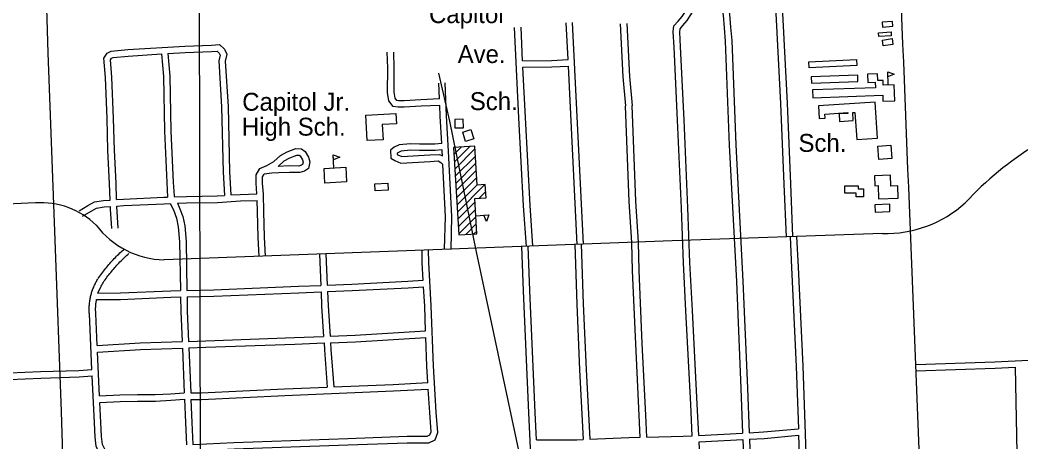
# Model space of a CAD drawing. Extents: x 3313447 to 3351316, y 703786 to 729172.
# Drawn here: x 3337761 to 3342401, y 712686 to 714642 of the extents above; entities that cross this region are included whole.
import ezdxf

# ---------------------------------------------------------------- set-up
doc = ezdxf.new("R2010")
doc.units = 0
for name, color, linetype in [('V-BLDG-IDEN', 7, 'Continuous'), ('V-BLDG-OTLN', 7, 'Continuous'), ('V-GRID-MAJR', 7, 'Continuous'), ('V-ROAD-CNTR', 7, 'Continuous'), ('V-TOPO-SHOR', 7, 'Continuous')]:
    doc.layers.add(name, color=color, linetype=linetype)

msp = doc.modelspace()

# ---------------------------------------------------------------- linework, layer by layer
at = {"layer": 'V-BLDG-OTLN'}
for p, q in [((3341785, 714341), (3341782.9, 714400.9)), ((3339772.3, 714017.9), (3339807.9, 714053.5)), ((3339774.3, 713984.6), (3339845.6, 714055.8)), ((3339776.4, 713951.3), (3339869.5, 714044.5)), ((3339215.4, 713956.6), (3339211.9, 714016.5)), ((3339778.4, 713918), (3339871.6, 714011.2)), ((3339780.5, 713884.7), (3339873.7, 713977.9)), ((3339782.6, 713851.4), (3339875.7, 713944.6)), ((3339784.6, 713818.1), (3339877.8, 713911.3)), ((3339786.7, 713784.8), (3339879.9, 713878)), ((3339788.7, 713751.5), (3339916, 713878.8)), ((3339888.7, 713816.1), (3339919.4, 713846.8)), ((3339790.8, 713718.2), (3339869.5, 713796.9)), ((3339792.9, 713684.9), (3339871.5, 713763.6)), ((3339794.9, 713651.6), (3339873.6, 713730.3)), ((3339873.3, 713734.9), (3339933.2, 713738.6)), ((3339826.8, 713648.1), (3339875.7, 713697)), ((3339864.5, 713650.5), (3339877.7, 713663.7))]:
    msp.add_line(p, q, dxfattribs=at)
for points in [[(3341756.7, 714630.9), (3341758.2, 714609.2), (3341805.9, 714612.4), (3341804.4, 714634.1)], [(3341741.9, 714565.1), (3341740.6, 714583), (3341798.2, 714586.9), (3341799.5, 714569.1)], [(3341762.3, 714521.8), (3341758.2, 714548.6), (3341802.9, 714555.5), (3341807.1, 714528.7)], [(3341640.1, 714431.6), (3341419.4, 714420.5), (3341418, 714447.3), (3341638.8, 714458.3)], [(3341429, 714349.4), (3341644.9, 714357.2), (3341643.8, 714386.8), (3341428, 714379)], [(3341435.9, 714281.8), (3341759.8, 714293.1), (3341760.7, 714265.3), (3341816.1, 714267.2), (3341813.5, 714342), (3341762.2, 714340.2), (3341761.5, 714361.9), (3341737.3, 714361.1), (3341736.2, 714392.9), (3341688.6, 714391.2), (3341690, 714351.6), (3341725.4, 714352.9), (3341726.3, 714327.5), (3341434.6, 714317.4)], [(3341782.9, 714400.9), (3341813.3, 714390.4), (3341783.7, 714377.9)], [(3341639.4, 714088.4), (3341735.3, 714094.7), (3341724.3, 714260.7), (3341461.6, 714243.4), (3341465.4, 714185.3), (3341493.3, 714187.2), (3341492.1, 714205.7), (3341598, 714212.7), (3341598.2, 714209), (3341557.4, 714206.3), (3341559.7, 714171.7), (3341623.1, 714175.9), (3341620.7, 714212.8), (3341631.2, 714213.4)], [(3339369.9, 714083.3), (3339363.6, 714201.3), (3339503, 714208.8), (3339505.6, 714161.1), (3339440.1, 714157.6), (3339443.9, 714087.2)], [(3339777, 714141.5), (3339816.9, 714142.8), (3339815.6, 714182.8), (3339775.6, 714181.4)], [(3339825.8, 714079.2), (3339812.7, 714122.1), (3339850.8, 714133.6), (3339863.8, 714090.7)], [(3339770.2, 714051.2), (3339795.3, 713646.2), (3339878.5, 713651.3), (3339868.4, 713814.9), (3339921.2, 713818.1), (3339917.4, 713878.9), (3339879.9, 713876.5), (3339868.8, 714057.3)], [(3341742.3, 713995.2), (3341737.8, 714057.8), (3341798, 714062.1), (3341802.4, 713999.5)], [(3339211.9, 714016.5), (3339242.5, 714006.7), (3339213.2, 713993.4)], [(3339170, 713954), (3339270.6, 713959.8), (3339274.5, 713891.7), (3339173.9, 713885.9)], [(3341740.7, 713812.6), (3341832, 713816.2), (3341829.8, 713873.3), (3341797.2, 713872), (3341795.3, 713922.4), (3341721.8, 713919.5), (3341723.6, 713873.7), (3341738.3, 713874.3)], [(3339406.2, 713883.3), (3339465.6, 713885.5), (3339466.8, 713852.8), (3339407.4, 713850.7)], [(3341583.4, 713873.3), (3341646.1, 713873.5), (3341646.1, 713859.3), (3341670.8, 713859.4), (3341670.8, 713822.6), (3341636.1, 713822.5), (3341636, 713838.8), (3341583.5, 713838.7)], [(3341724.6, 713751.5), (3341793.5, 713754.7), (3341792, 713787.7), (3341723.1, 713784.6)], [(3339933.2, 713738.6), (3339923.5, 713708), (3339910.1, 713737.2)]]:
    msp.add_lwpolyline(points, close=True, dxfattribs=at)
at = {"layer": 'V-GRID-MAJR'}
msp.add_line((3338602.3, 709196.6), (3338592.6, 715255.1), dxfattribs=at)
at = {"layer": 'V-ROAD-CNTR'}
for points in [[(3337804.3, 716585.7), (3337821.1, 716479.1), (3337864.9, 715322.6), (3337889.4, 714489.1), (3337922, 713621.9), (3337951.2, 712828), (3337979.6, 711936)], [(3340876.7, 712715.7), (3340869.6, 712860.1), (3340847.6, 713293.7), (3340835.7, 713517.3), (3340826.3, 713770.6), (3340808.7, 714177.4), (3340793.1, 714516.3), (3340788.7, 714586.8), (3340791.7, 714614.1), (3340811.2, 714636.2), (3340829.9, 714657.5), (3340851, 714690.8), (3340857.3, 714707.7), (3340858.1, 714720), (3340854.3, 714738.1), (3340849.7, 714791.8)], [(3340906.7, 712717.2), (3340899.5, 712861.6), (3340877.6, 713295.3), (3340865.7, 713518.6), (3340856.3, 713771.8), (3340838.7, 714178.7), (3340823, 714518), (3340818.8, 714586.1), (3340820.5, 714601.4), (3340833.7, 714616.4), (3340854, 714639.4), (3340878.1, 714677.4), (3340893.9, 714720.1)], [(3341008.8, 714724.3), (3341019.5, 714664.6), (3341024.1, 714605.2), (3341030.1, 714544.1), (3341048.5, 714062.1), (3341082.2, 713430.3), (3341102.8, 712934.5), (3341110.5, 712728)], [(3341039.1, 714725.2), (3341049.3, 714668.5), (3341054, 714607.9), (3341060.1, 714546.2), (3341078.4, 714063.4), (3341112.1, 713431.7), (3341132.7, 712935.7), (3341140.5, 712729.6)], [(3341313.6, 713636.5), (3341303.2, 713880.8), (3341287.9, 714254.3), (3341263, 714731.5)], [(3341343.5, 713637.8), (3341333.2, 713882.1), (3341317.9, 714255.7), (3341293, 714732.3)], [(3340107.8, 713592.9), (3340094.8, 713780.9), (3340073.5, 714189), (3340053.1, 714606.9)], [(3340090.7, 714452.6), (3340083.1, 714608.4)], [(3340301, 714458.4), (3340292.5, 714629.2)], [(3340373.5, 713603.4), (3340322.5, 714630.7)], [(3340542.9, 714624.2), (3340555.4, 714377.9), (3340568.2, 714243.4)], [(3340572.9, 714625.7), (3340585.3, 714380), (3340598, 714246.3)], [(3338178.6, 713807.5), (3338175.8, 713884.8), (3338168.1, 714037.1), (3338164.7, 714184.8), (3338156.4, 714374.9), (3338149.9, 714464.3), (3338164.2, 714488.3), (3338183.8, 714498), (3338260.2, 714504.7), (3338525.4, 714520.9), (3338647.6, 714525.5), (3338685.3, 714527.8), (3338708.2, 714506.9), (3338719.8, 714482.8), (3338712.2, 714450.6), (3338724.9, 714240.7), (3338732.2, 713937.5), (3338738.1, 713830.9)], [(3338208.6, 713809.8), (3338205.8, 713886.1), (3338198.1, 714038.2), (3338194.6, 714185.8), (3338186.3, 714376.6), (3338180.5, 714457.1), (3338185.4, 714465.3), (3338192.1, 714468.6), (3338262.5, 714474.8), (3338416.2, 714484.2)], [(3338416.2, 714484.2), (3338425.8, 714379.5), (3338429.9, 714125.9), (3338441.4, 713889.4), (3338445, 713821.1)], [(3338446.2, 714486), (3338526.8, 714491), (3338649, 714495.5), (3338674.5, 714497.1), (3338683.7, 714488.7), (3338688.1, 714479.4), (3338681.9, 714453.2), (3338694.9, 714239.4), (3338702.3, 713936.4), (3338708.2, 713828.9)], [(3338446.2, 714486), (3338455.8, 714381.1), (3338459.9, 714126.9), (3338471.4, 713891), (3338474.9, 713824.7), (3338476.1, 713822.1)], [(3339706.3, 714246.1), (3339620, 714241.7), (3339542.1, 714237.6), (3339514.1, 714237.4), (3339490, 714240.8), (3339470.5, 714267.9), (3339464.5, 714305.3), (3339465.7, 714418.3), (3339462.9, 714492.1)], [(3339705, 714276), (3339618.5, 714271.6), (3339541.3, 714267.6), (3339516.1, 714267.5), (3339506.9, 714268.8), (3339499, 714279.7), (3339494.5, 714307.6), (3339495.7, 714418.7), (3339492.9, 714493.3)], [(3340090.7, 714452.6), (3340224.6, 714454.4), (3340301, 714458.4)], [(3340092.1, 714422.6), (3340225.6, 714424.4), (3340302.5, 714428.4)], [(3340137.7, 713594.9), (3340124.8, 713782.7), (3340103.5, 714190.5), (3340092.1, 714422.6)], [(3340343.5, 713601.9), (3340302.5, 714428.4)], [(3339705, 714276), (3339701.9, 714349.4)], [(3339758.8, 713578.6), (3339762.6, 713731), (3339747.7, 714033.7), (3339738.3, 714198.2), (3339731.9, 714350.6)], [(3339715.6, 714069.8), (3339708.3, 714196.7), (3339706.3, 714246.1)], [(3340597.3, 713610.9), (3340584.8, 713801), (3340568.1, 714244.3)], [(3340627.3, 713612.9), (3340614.8, 713802.5), (3340598.1, 714245.4)], [(3338858.9, 713835.9), (3338855.1, 713885.2), (3338855.5, 713923.7), (3338872.9, 713953.3), (3338905, 713967.4), (3338937.6, 713986.4), (3338968.2, 714013.9), (3338998.9, 714030.8), (3339039.2, 714046.5), (3339065.3, 714044), (3339082.6, 714032.8), (3339097.7, 714005.6), (3339103.9, 713984.7), (3339097.5, 713953.7), (3339078.7, 713941.6), (3339057.7, 713934.6), (3339009.2, 713935.7), (3338961.1, 713933.6), (3338927.9, 713932.6), (3338892.5, 713927.5)], [(3339715.6, 714069.8), (3339683.8, 714066.9), (3339612.6, 714066.7), (3339570.1, 714068.1), (3339518.6, 714063.4), (3339495.8, 714052.3), (3339478.1, 714038.4), (3339479.6, 714002.1), (3339497.8, 713990.3), (3339525.7, 713978.8), (3339661.4, 713986.7), (3339698.5, 713988.4), (3339710.9, 713981.7), (3339720.7, 713972.5)], [(3339717.3, 714039.9), (3339685.2, 714036.9), (3339612.2, 714036.7), (3339571, 714038.1), (3339526.8, 714034), (3339511.8, 714026.7), (3339508.7, 714024.3), (3339508.9, 714018.9), (3339511.8, 714017), (3339530.8, 714009.1), (3339659.9, 714016.7), (3339705.5, 714018.7), (3339718.7, 714011.6)], [(3339718.7, 714011.6), (3339717.7, 714032.1), (3339717.3, 714039.9)], [(3338956.8, 713963.4), (3338985.7, 713989.3), (3339011.7, 714003.6), (3339043.5, 714016), (3339055.1, 714014.9), (3339060, 714011.7), (3339069.8, 713993.9), (3339073, 713983.3), (3339070.7, 713972.1), (3339065.7, 713968.9), (3339053.2, 713964.7), (3339008.8, 713965.7), (3338956.8, 713963.4)], [(3339728.8, 713579.4), (3339732.6, 713730.6), (3339720.7, 713972.5)], [(3338898.9, 713547.6), (3338894.5, 713635.2), (3338891.6, 713755), (3338889, 713835.3), (3338885.1, 713886.2), (3338885.4, 713915.4), (3338892.5, 713927.5)], [(3338034.7, 713758.1), (3338075.6, 713782.8), (3338105.6, 713798.6), (3338148, 713805.2), (3338178.6, 713807.5)], [(3338208.6, 713809.8), (3338240.8, 713812.3), (3338427.3, 713820.5), (3338445, 713821.1)], [(3338476.1, 713822.1), (3338532, 713824), (3338675.1, 713826.6), (3338708.2, 713828.9)], [(3338738.1, 713830.9), (3338780.7, 713833.9), (3338858.9, 713835.9)], [(3337832.7, 713794.3), (3336660.3, 713741)], [(3338050.2, 713732.4), (3338090.3, 713756.6), (3338115.1, 713769.7), (3338151.5, 713775.3), (3338179.7, 713777.5)], [(3338186.2, 713675), (3338180.1, 713765.9), (3338179.7, 713777.5)], [(3338209.3, 713779.8), (3338242.6, 713782.4), (3338428.4, 713790.5), (3338457.5, 713791.5)], [(3338216.1, 713677), (3338209.3, 713779.8)], [(3338457.5, 713791.5), (3338471.5, 713762.3), (3338486.6, 713722.9), (3338494.6, 713683.7), (3338500.6, 713613.6), (3338504.5, 713388.4)], [(3338490.3, 713792.6), (3338532.8, 713794), (3338676.4, 713796.7), (3338782.1, 713803.9), (3338859.9, 713805.9)], [(3338490.3, 713792.6), (3338499, 713774.2), (3338515.5, 713731.4), (3338524.4, 713688), (3338530.6, 713615.2), (3338534.5, 713389.1)], [(3338869, 713546.1), (3338864.5, 713634.1), (3338861.6, 713754.1), (3338859.9, 713805.9)], [(3342031.8, 710202.6), (3341994.7, 710973.8), (3341883.5, 713784.9)], [(3341759.3, 713652.2), (3340784.3, 713618.1), (3340206.6, 713597.2), (3339552.4, 713571.5), (3338428.2, 713530)], [(3341330.1, 713636.9), (3341337.4, 713495.1), (3341359.1, 713036.3), (3341369, 712747.7)], [(3341360, 713638.5), (3341367.4, 713496.5), (3341389.1, 713037.5), (3341410.7, 712408.4), (3341423.8, 712115.1), (3341448, 711597.2)], [(3338122.6, 713443.2), (3338126.7, 713449.3), (3338131, 713455.5), (3338135.3, 713461.6), (3338139.7, 713467.6), (3338144.2, 713473.6), (3338148.7, 713479.6), (3338153.3, 713485.5), (3338157.9, 713491.3), (3338162.6, 713497.1), (3338167.4, 713502.9), (3338172.3, 713508.6), (3338177.2, 713514.2), (3338182.1, 713519.8), (3338187.2, 713525.3), (3338192.3, 713530.8), (3338197.4, 713536.2), (3338202.6, 713541.6), (3338207.9, 713546.9), (3338213.2, 713552.1), (3338218.6, 713557.3), (3338224, 713562.5), (3338229.5, 713567.5), (3338235, 713572.5), (3338240.6, 713577.5), (3338245.8, 713582)], [(3338186.3, 712600.4), (3338232.1, 712625.5), (3338270.6, 712635.6), (3338327.8, 712642.7), (3338477.5, 712641), (3338753.5, 712654.6), (3339280.8, 712673.3), (3339555.8, 712683.2), (3339655.3, 712683), (3339685.2, 712696.9), (3339696.8, 712729.8), (3339689.7, 712824.3), (3339676.8, 713039), (3339666.5, 713317.2), (3339655.5, 713517.4), (3339654.4, 713575.2)], [(3340142.8, 712332.1), (3340119, 712821.6), (3340094.1, 713386.9), (3340087, 713592.6)], [(3340155.1, 712695.7), (3340149, 712822.9), (3340124.1, 713388), (3340117, 713593.6)], [(3340332, 713601.7), (3340342, 713325.2), (3340354.4, 713020.7), (3340371.5, 712698.3)], [(3340362, 713602.8), (3340371.9, 713326.4), (3340384.4, 713022.1), (3340401.4, 712699.5)], [(3340635.7, 712708.2), (3340631.1, 712809.1), (3340614.6, 713141.5), (3340600.6, 713480.1), (3340597.3, 713611.5)], [(3340665.7, 712709), (3340661.1, 712810.5), (3340644.6, 713142.9), (3340630.6, 713481.1), (3340627.3, 713612.3)], [(3338147.4, 713426.4), (3338151.5, 713432.4), (3338155.5, 713438.2), (3338159.7, 713444.1), (3338163.9, 713449.9), (3338168.1, 713455.6), (3338172.5, 713461.3), (3338176.9, 713466.9), (3338181.3, 713472.5), (3338185.8, 713478.1), (3338190.4, 713483.6), (3338195, 713489), (3338199.7, 713494.4), (3338204.5, 713499.7), (3338209.3, 713505), (3338214.1, 713510.3), (3338219, 713515.4), (3338224, 713520.6), (3338229.1, 713525.6), (3338234.1, 713530.7), (3338239.3, 713535.6), (3338244.5, 713540.5), (3338249.7, 713545.4), (3338255, 713550.2), (3338260.4, 713554.9), (3338265.4, 713559.3)], [(3339149.2, 713556.6), (3339154.8, 713412)], [(3339179.1, 713557.7), (3339184.8, 713413.3)], [(3339629.9, 713436.1), (3339625.5, 713516.3), (3339624.4, 713574.6)], [(3338082.2, 713280), (3338081.9, 713284.5), (3338081.6, 713289.3), (3338081.4, 713294), (3338081.4, 713298.8), (3338081.4, 713303.5), (3338081.4, 713308.3), (3338081.6, 713313), (3338081.9, 713317.8), (3338082.2, 713322.5), (3338082.6, 713327.2), (3338083.2, 713331.9), (3338083.7, 713336.6), (3338084.4, 713341.3), (3338085.2, 713346), (3338086, 713350.7), (3338087, 713355.4), (3338088, 713360), (3338089.1, 713364.6), (3338090.2, 713369.2), (3338091.5, 713373.8), (3338092.8, 713378.3), (3338094.3, 713382.9), (3338095.8, 713387.4), (3338097.3, 713391.8), (3338099, 713396.3), (3338100.7, 713400.7), (3338102.6, 713405.1), (3338104.5, 713409.4), (3338106.4, 713413.8), (3338108.5, 713418), (3338110.6, 713422.3), (3338112.8, 713426.5), (3338115.1, 713430.6), (3338117.4, 713434.8), (3338119.9, 713438.8), (3338122.2, 713442.7)], [(3339184.8, 713413.3), (3339299.4, 713418.1), (3339558.2, 713430.9), (3339629.9, 713436.1)], [(3338121.7, 713376.2), (3338135.4, 713404.8), (3338137.3, 713408.6), (3338139.3, 713412.3), (3338141.3, 713416), (3338143.4, 713419.7), (3338145.5, 713423.3), (3338147.8, 713426.9)], [(3338534.5, 713389.1), (3338658.5, 713391.9), (3339052.4, 713407.7), (3339154.8, 713412)], [(3339185.9, 713383.3), (3339300.8, 713388.1), (3339560, 713401), (3339631.6, 713406.1)], [(3339640.8, 713201.1), (3339636.5, 713315.8), (3339631.6, 713406.1)], [(3338112.1, 713282.1), (3338111.8, 713286.4), (3338111.6, 713290.6), (3338111.4, 713294.8), (3338111.4, 713299), (3338111.4, 713303.2), (3338111.4, 713307.5), (3338111.6, 713311.7), (3338111.8, 713315.9), (3338112.1, 713320.1), (3338112.5, 713324.3), (3338112.9, 713328.4), (3338113.5, 713332.6), (3338114.1, 713336.8), (3338114.8, 713340.9), (3338115.5, 713345.1), (3338115.7, 713346.1)], [(3338115.7, 713346.1), (3338226.7, 713346.8), (3338460.1, 713357.4), (3338505.1, 713358.4)], [(3338121.7, 713376.2), (3338226, 713376.8), (3338459.1, 713387.4), (3338504.5, 713388.4)], [(3338505.1, 713358.4), (3338506.2, 713291.7), (3338512.1, 713151.5)], [(3338535.1, 713359.1), (3338659.5, 713362), (3339053.6, 713377.7), (3339156, 713382)], [(3338535.1, 713359.1), (3338536.2, 713292.6), (3338542.1, 713152.5)], [(3339156, 713382), (3339158.6, 713315.4), (3339168.1, 713175.4)], [(3339185.9, 713383.3), (3339188.5, 713317), (3339198.1, 713176.4)], [(3338094, 713022.7), (3338082.2, 713280.3)], [(3338118.9, 713133.1), (3338112.1, 713281.7)], [(3338542.1, 713152.5), (3338621.4, 713155.1), (3339032.8, 713170.4), (3339168.1, 713175.4)], [(3339198.1, 713176.4), (3339314.4, 713180.7), (3339640.8, 713201.1)], [(3339200.1, 713146.5), (3339315.8, 713150.7), (3339641.9, 713171.1)], [(3339651.4, 712961.5), (3339646.8, 713037.5), (3339641.9, 713171.1)], [(3338118.9, 713133.1), (3338317.6, 713145.2), (3338512.1, 713151.5)], [(3338120.3, 713103.2), (3338319, 713115.3), (3338513.3, 713121.6)], [(3338513.3, 713121.6), (3338522, 712914.1)], [(3338543.3, 713122.5), (3338622.4, 713125.1), (3339033.9, 713140.4), (3339170.1, 713145.4)], [(3338543.3, 713122.5), (3338552, 712914)], [(3339170.1, 713145.4), (3339172.3, 713113.5), (3339184.9, 712940.3)], [(3339200.1, 713146.5), (3339202.2, 713115.6), (3339214.9, 712941.6)], [(3341912.8, 713045.8), (3342280, 713058.5), (3342716.5, 713079.8), (3343465.6, 713110.3), (3344130, 713134), (3344717.1, 713154.3), (3344786.2, 713154.4), (3344809.6, 713137.7), (3344811.2, 713114.1), (3344797.3, 713099.2), (3344782.1, 713091.1), (3344756.1, 713081.2), (3344733.3, 713068.9), (3344692, 713028), (3344588.9, 712925.5), (3344294.6, 712609.4), (3343968.8, 712256.8), (3343811.9, 712089.2), (3343768.8, 712042.7)], [(3338129.6, 712899.8), (3338120.3, 713103.2)], [(3337711.2, 713006.3), (3337856.2, 713012.9), (3338032.8, 713017.9), (3338094, 713022.7)], [(3341913.8, 713015.8), (3342281.3, 713028.5), (3342374, 713033.1)], [(3342374, 713033.1), (3342380.7, 712636.6), (3342398.6, 712234.7), (3342404.4, 712114), (3342421.3, 712020.5), (3342441, 711977.8), (3342454.7, 711940.3), (3342460.4, 711839.9), (3342468, 711331.1)], [(3337712.2, 712976.3), (3337857.3, 712982.9), (3338034.4, 712987.9), (3338095.3, 712992.7)], [(3338209.8, 712167.3), (3338206.7, 712253.3), (3338196.7, 712481.1), (3338192.9, 712523), (3338181.4, 712547.7), (3338169.4, 712570.5), (3338148.1, 712605.5), (3338128.4, 712634.9), (3338114.4, 712666.8), (3338108.9, 712709.4), (3338105.3, 712775), (3338095.3, 712992.7)], [(3338552, 712914), (3338600.7, 712913.7), (3338986.6, 712932.2), (3339184.9, 712940.3)], [(3338553.2, 712884), (3338601.3, 712883.7), (3338987.9, 712902.2), (3339491.7, 712922.9), (3339653.2, 712931.5)], [(3338562, 712675.2), (3338752.2, 712684.6), (3339279.7, 712703.3), (3339555.3, 712713.2), (3339648.7, 712713), (3339661.1, 712718.8), (3339666.4, 712733.8), (3339659.8, 712822.3), (3339653.2, 712931.5)], [(3339214.9, 712941.6), (3339490.3, 712952.9), (3339651.4, 712961.5)], [(3338129.6, 712899.8), (3338224.2, 712904.7), (3338305.7, 712906.3), (3338387.6, 712905.9), (3338458.8, 712910.2), (3338522, 712914.1)], [(3338131, 712869.8), (3338225.3, 712874.7), (3338305.9, 712876.3), (3338388.4, 712875.9), (3338460.6, 712880.3), (3338523.2, 712884.1)], [(3338523.2, 712884.1), (3338527.7, 712776), (3338532, 712673.7)], [(3338553.2, 712884), (3338557.7, 712777.2), (3338562, 712675.2)], [(3338170.5, 712626), (3338154.8, 712649.4), (3338143.6, 712674.9), (3338138.8, 712712.2), (3338135.3, 712776.5), (3338131, 712869.8)], [(3341140.5, 712729.6), (3341207.6, 712733.1), (3341369, 712747.7)], [(3340155.1, 712695.7), (3340342.4, 712697.1), (3340371.5, 712698.3)], [(3340401.4, 712699.5), (3340582.6, 712706.8), (3340635.7, 712708.2)], [(3340665.7, 712709), (3340834.1, 712713.4), (3340876.7, 712715.7)], [(3340906.7, 712717.2), (3341110.5, 712728)], [(3340908.2, 712687.3), (3341111.6, 712698)], [(3341111.6, 712698), (3341125.1, 712340.2), (3341152.3, 711828.3), (3341164.3, 711574.5)], [(3341141.6, 712699.6), (3341209.8, 712703.2), (3341370.1, 712717.7)], [(3341141.6, 712699.6), (3341155, 712341.6), (3341182.3, 711829.8), (3341194.3, 711575.6)], [(3341370.1, 712717.7), (3341380.7, 712407.2), (3341393.8, 712113.7), (3341418.1, 711595.8)], [(3340956.6, 711566.8), (3340947.4, 711839.9), (3340928.9, 712204.6), (3340914.8, 712553.6), (3340908.2, 712687.3)]]:
    msp.add_lwpolyline(points, dxfattribs=at)
for centre, radius, start, end in [((2245394.2, 670452.3), 1097345.1, 2.2631139, 2.4014472), ((3343270.6, 712751.1), 1536.8, 121.474, 137.2375), ((3337857.7, 713427.8), 367.3, 45.7576, 93.9087), ((3341771.6, 714205.6), 553.6, 268.7206, 312.0393), ((3338437.3, 713935), 405, 217.0389, 268.7069)]:
    msp.add_arc(centre, radius, start, end, dxfattribs=at)
at = {"layer": 'V-TOPO-SHOR'}
msp.add_lwpolyline([(3340553.9, 709199.4), (3340553.5, 709446), (3340496.4, 710570.4), (3340411.5, 711006.6), (3340253.9, 711820.7), (3340142.5, 712320.7), (3339876, 713568.2), (3339752.5, 714173.6), (3339701.6, 714394.8)], dxfattribs=at)

# ---------------------------------------------------------------- texts
at = {"layer": 'V-BLDG-IDEN'}
for s, p in [('Capitol', (3339656.9, 714627.3)), ('Ave.', (3339789.5, 714442.3)), ('Capitol Jr.', (3338790.9, 714221.3)), ('Sch.', (3339845.7, 714224.2)), ('High Sch.', (3338789, 714105.9)), ('Sch.', (3341369.3, 714030.7))]:
    msp.add_text(s, height=83, dxfattribs=at).set_placement(p)

doc.saveas('drawing.dxf')
